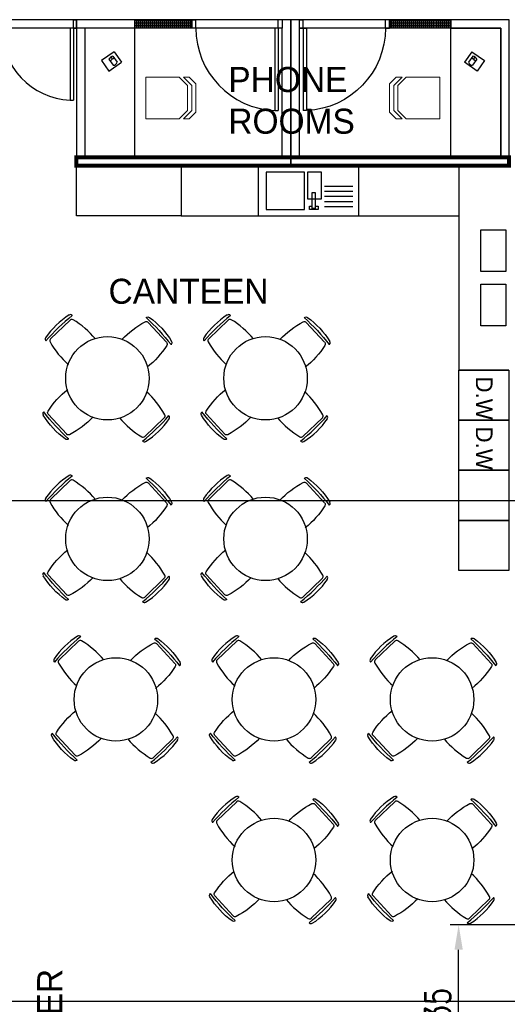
# Model space of a CAD drawing. Header units: millimetres. Extents: x -312551 to 250764, y -35891 to 59426.
# Tile 287 of 316: x 121143 to 126985, y 30176 to 41979. Entities that reach past the tile are written whole.
import ezdxf

# ---------------------------------------------------------------- set-up
doc = ezdxf.new("R2010")
doc.units = ezdxf.units.MM
doc.header["$LTSCALE"] = 2.5
for name, color, linetype in [('doors', 1, 'Continuous'), ('FO-00$0$SHELVES_COUNTERS', 1, 'Continuous'), ('FO-01- FURN$0$FURNITURE', 22, 'Continuous'), ('Furn-outline', 7, 'Continuous'), ('NF ARCH', 4, 'Continuous'), ('NF AS BUILT DIMS', 4, 'Continuous'), ('NF-AS BUILT', 7, 'Continuous'), ('NF-FURNITURE', 4, 'Continuous'), ('NF-GRIDS', 252, 'Continuous'), ('NF-TEXT', 1, 'Continuous'), ('REGUS-FURNITURE', 40, 'Continuous')]:
    doc.layers.add(name, color=color, linetype=linetype)
doc.styles.add('ROMANS', font='romans.shx', dxfattribs={"width": 0.8})
doc.dimstyles.new('100NFDIM', dxfattribs={"dimscale": 100, "dimtxt": 3, "dimasz": 3, "dimexe": 1, "dimexo": 1, "dimgap": 1, "dimtad": 1, "dimdec": 0, "dimdsep": 46, "dimtxsty": 'ROMANS', "dimcen": 3, "dimclrd": 4, "dimclre": 4, "dimclrt": 1, "dimaunit": 1, "dimadec": 0, "dimazin": 0, "dimtfac": 1, "dimtdec": 0, "dimtmove": 0, "dimatfit": 3, "dimfxl": 0, "dimtolj": 1, "dimarcsym": 0})

# ---------------------------------------------------------------- blocks, each defined once
blk = doc.blocks.new('*D80')
at = {"layer": 'Defpoints', "color": 0}
for p in [(126402, 31129), (127954, 31129), (127954, 28794)]:
    blk.add_point(p, dxfattribs=at)
at = {"layer": 'NF AS BUILT DIMS', "color": 4, "lineweight": -2}
for p, q in [((127854, 31129), (126302, 31129)), ((126402, 29094), (126402, 30829)), ((127854, 28794), (126302, 28794))]:
    blk.add_line(p, q, dxfattribs=at)
at = {"layer": 'NF AS BUILT DIMS', "color": 4}
for points in [[(126352, 30829), (126452, 30829), (126402, 31129)], [(126352, 29094), (126452, 29094), (126402, 28794)]]:
    blk.add_solid(points, dxfattribs=at)
at = {"layer": 'NF AS BUILT DIMS', "color": 1, "insert": (126152, 29962), "char_height": 300, "attachment_point": 5, "rotation": 90, "style": 'ROMANS'}
blk.add_mtext('\\A1;2335', dxfattribs=at)
blk = doc.blocks.new('Door')
at = {"layer": 'REGUS-FURNITURE'}
for p, q in [((0, 0), (0.1, 0)), ((0, 0), (0, -0.05)), ((0.1, 0), (0.1, -0.09)), ((0.1, -0.05), (0, -0.05)), ((0.1, -0.05), (1.09, -0.05)), ((0.1, -0.09), (1.09, -0.09)), ((1.09, -0.09), (1.09, -0.05)), ((0.1, -1.036), (0, -1.036)), ((0, -1.086), (0, -1.036)), ((0.1, -1.036), (0.1, -1.086)), ((0, -1.086), (0.1, -1.086))]:
    blk.add_line(p, q, dxfattribs=at)
blk.add_arc((0.1, -0.045), 0.991, 270, 357.3974, dxfattribs=at)
blk = doc.blocks.new('FO-01- FURN$0$CHAIR')
at = {"layer": 'FO-01- FURN$0$FURNITURE'}
for p, q in [((-164, 464), (-165, 464)), ((94, 182), (-138, 409)), ((150, 156), (150, 157))]:
    blk.add_line(p, q, dxfattribs=at)
for centre, radius, start, end in [((-143, 443), 30, 57.1635, 135.6325), ((376, -510), 1075, 120.7938, 139.6463), ((-159, 388), 30, 45.6325, 120.7938), ((-1844, -1567), 2636, 40.8445, 50.4206), ((-658, -355), 981, 34.1016, 57.1635), ((-836, 676), 1075, 311.6188, 330.4713), ((73, 161), 30, 330.4713, 45.6325), ((129, 178), 30, 315.6325, 34.1016)]:
    blk.add_arc(centre, radius, start, end, dxfattribs=at)
blk = doc.blocks.new('SINK')
at = {"layer": 'FO-00$0$SHELVES_COUNTERS', "color": 1}
for p, q in [((167488, 30257), (167488, 29657)), ((168414, 30257), (168414, 29657)), ((169614, 30257, 0), (169614, 29657, 0))]:
    blk.add_line(p, q, dxfattribs=at)
at = {"layer": 'FO-00$0$SHELVES_COUNTERS'}
for p, q in [((170820, 29657), (170820, 30257)), ((169209, 30010, 0), (169546, 30010, 0)), ((169209, 29951, 0), (169546, 29951, 0)), ((169209, 29890, 0), (169546, 29890, 0)), ((169209, 29829, 0), (169546, 29829, 0)), ((169209, 29767, 0), (169546, 29767, 0)), ((167488, 29657), (170820, 29657))]:
    blk.add_line(p, q, dxfattribs=at)
at = {"layer": 'FO-00$0$SHELVES_COUNTERS', "elevation": 0}
for points in [[(168510, 30180), (168510, 29731), (168966, 29731), (168966, 30180)], [(169003, 30177), (169003, 29860), (169172, 29860), (169172, 30177)], [(169061, 29742), (169061, 29936), (169096, 29936), (169096, 29742)]]:
    blk.add_lwpolyline(points, close=True, dxfattribs=at)
blk.add_lwpolyline([(169096, 29771), (169130, 29771), (169130, 29732), (169028, 29732), (169028, 29771), (169061, 29771)], dxfattribs=at)
blk = doc.blocks.new('FO-01- FURN$0$A$C41051455')
at = {"linetype": 'Continuous', "lineweight": 0}
for p in [(0, 500), (400, 0)]:
    blk.add_line(p, (0, 0), dxfattribs=at)
at = {"lineweight": 0}
for p, q in [((400, 500), (0, 500)), ((400, 500), (500, 400)), ((550, 400), (450, 500)), ((450, 500), (520, 500)), ((600, 420), (520, 500)), ((500, 400), (500, 100)), ((550, 100), (550, 400)), ((600, 80), (600, 420)), ((400, 0), (500, 100)), ((450, 0), (550, 100)), ((520, 0), (600, 80)), ((450, 0), (520, 0))]:
    blk.add_line(p, q, dxfattribs=at)
blk = doc.blocks.new('1800door')
for p, q in [((-865, 0), (-865, 864)), ((-825, 864), (-865, 864)), ((-825, 0), (-825, 864)), ((825, 0), (825, 864)), ((825, 864), (865, 864)), ((865, 0), (865, 864)), ((-865, 0), (-900, 0)), ((-865, 0), (-865, -100)), ((-865, 0), (-825, 0)), ((865, 0), (825, 0)), ((865, 0), (865, -100)), ((865, 0), (900, 0)), ((900, 0), (900, -100)), ((-900, 0), (-900, -100)), ((-865, -100), (-900, -100)), ((865, -100), (900, -100))]:
    blk.add_line(p, q)
for centre, start, end in [((-865, 0), 0, 87.3495), ((865, 0), 92.6505, 180)]:
    blk.add_arc(centre, 865, start, end)

msp = doc.modelspace()

# ---------------------------------------------------------------- hatches: boundary and pattern name
at = {"ltscale": 500000}
h = msp.add_hatch(dxfattribs=at)
h.set_pattern_fill('BRASS', color=170, scale=5, style=0)
h.paths.add_polyline_path([(126307.7, 41979.1), (125575.7, 41979.1), (125575.7, 41879.1), (126307.7, 41879.1)])
at = {"layer": 'NF ARCH'}
h = msp.add_hatch(dxfattribs=at)
h.set_pattern_fill('BRASS', color=170, scale=5, style=0)
h.paths.add_polyline_path([(123203.7, 41879.1), (123203.7, 41979.1), (122521.6, 41979.1), (122521.6, 41879.1)])

# ---------------------------------------------------------------- linework, layer by layer
at = {"ltscale": 500000}
for p, q in [((121821.6, 41979.1, 0), (119921.6, 41979.1, 0)), ((121921.6, 41879.1, 0), (120021.6, 41879.1, 0))]:
    msp.add_line(p, q, dxfattribs=at)
at = {"ltscale": 500000, "elevation": 0}
for points in [[(121821.6, 40229.2), (124389.7, 40229.2), (124389.7, 41979.1), (121821.6, 41979.1)], [(123203.7, 41879.1), (122521.6, 41879.1), (122521.6, 41979.1), (123203.7, 41979.1)], [(124389.7, 40229.2), (127007.8, 40229.1), (127007.8, 41979.1), (124389.7, 41979.1)], [(126307.7, 41879.1), (125575.7, 41879.1), (125575.7, 41979.1), (126307.7, 41979.1)], [(121921.6, 40329.2), (124289.7, 40329.2), (124289.7, 41879.1), (121921.6, 41879.1)], [(124489.7, 40329.2), (126907.8, 40329.1), (126907.8, 41879.1), (124489.7, 41879.1)]]:
    msp.add_lwpolyline(points, close=True, dxfattribs=at)
at = {"color": 10, "ltscale": 500000, "const_width": 50, "elevation": 0}
msp.add_lwpolyline([(127006.1, 40229.1), (121821.6, 40229.1), (121821.6, 40329.2), (127006.1, 40329.2)], close=True, dxfattribs=at)
at = {"layer": 'FO-00$0$SHELVES_COUNTERS'}
msp.add_line((126405.6, 39629.3), (126405.6, 37777.4), dxfattribs=at)
at = {"layer": 'FO-00$0$SHELVES_COUNTERS', "color": 1}
msp.add_line((127005.3, 37777.4, 0), (126405.3, 37777.4, 0), dxfattribs=at)
at = {"layer": 'FO-01- FURN$0$FURNITURE', "elevation": 0}
for points in [[(121921.6, 40329.2), (122521.6, 40329.2), (122521.6, 41879.1), (121921.6, 41879.1)], [(126907.8, 40329.2), (126307.8, 40329.2), (126307.7, 41879.1), (126907.7, 41879.1)]]:
    msp.add_lwpolyline(points, close=True, dxfattribs=at)
at = {"layer": 'FO-01- FURN$0$FURNITURE'}
for centre in [(122193.9, 37680.5), (124088.6, 37680.5), (122193.9, 35755.5), (124088.6, 35755.5), (122295.2, 33830.5), (124190, 33830.5), (126084.7, 33830.5), (124190, 31905.5), (126084.7, 31905.5)]:
    msp.add_circle(centre, 500, dxfattribs=at)
at = {"layer": 'Furn-outline', "color": 14}
for p, q in [((122273.6, 41595.1), (122121.5, 41489.1)), ((122273.6, 41595.1), (122361.4, 41469)), ((126558.6, 41595.1), (126470.7, 41469)), ((126558.6, 41595.1), (126710.6, 41489.1)), ((122121.5, 41489.1), (122209.4, 41363)), ((122209.4, 41363), (122361.4, 41469)), ((122210.9, 41507.6), (122262.3, 41433.8)), ((122236.8, 41531.6), (122253.9, 41507)), ((122260.1, 41541.9), (122311.6, 41468.1)), ((126622.7, 41363), (126470.7, 41469)), ((126572, 41541.9), (126520.6, 41468.1)), ((126621.3, 41507.6), (126569.8, 41433.8)), ((126595.3, 41531.6), (126578.2, 41507)), ((126710.6, 41489.1), (126622.7, 41363))]:
    msp.add_line(p, q, dxfattribs=at)
for centre, radius, start, end in [((122285.5, 41453), 92.5, 105.96549, 143.81478), ((122302.7, 41428.4), 92.5, 105.96549, 143.81478), ((122264.1, 41483.7), 50, 268.02024, 341.76003), ((126568, 41483.7), 50, 198.23997, 271.97976), ((126529.4, 41428.4), 92.5, 36.18522, 74.03451), ((126546.6, 41453), 92.5, 36.18522, 74.03451)]:
    msp.add_arc(centre, radius, start, end, dxfattribs=at)
at = {"layer": 'NF-FURNITURE'}
for points in [[(123075.8, 39629.3), (121821.6, 39629.3), (121821.6, 40229.2), (123075.8, 40229.2)], [(126967.6, 39461.9), (126967.6, 38961.9), (126667.6, 38961.9), (126667.6, 39461.9)], [(126967.6, 38807.8), (126967.6, 38307.8), (126667.6, 38307.8), (126667.6, 38807.8)]]:
    msp.add_lwpolyline(points, close=True, dxfattribs=at)
at = {"layer": 'NF-FURNITURE', "elevation": 0}
for points in [[(126405.6, 37777.4), (127005.6, 37777.4), (127005.6, 37177.4), (126405.6, 37177.4)], [(126405.6, 37177.4), (127005.6, 37177.4), (127005.6, 36577.4), (126405.6, 36577.4)], [(126405.6, 36577.4), (127005.6, 36577.4), (127005.6, 35977.4), (126405.6, 35977.4)], [(126405.6, 35977.4), (127005.6, 35977.4), (127005.6, 35377.4), (126405.6, 35377.4)]]:
    msp.add_lwpolyline(points, close=True, dxfattribs=at)
at = {"layer": 'NF-GRIDS'}
for p, q in [((164549.8, 36209.5), (84521.8, 36209.5)), ((128745.1, 30209.5), (84521.8, 30209.5))]:
    msp.add_line(p, q, dxfattribs=at)

# ---------------------------------------------------------------- block references
msp.add_blockref('SINK', (-44412.4, 9972.4))
at = {"layer": 'doors', "rotation": 180}
msp.add_blockref('1800door', (120921.6, 41879.1, 0), dxfattribs=at)
at = {"layer": 'FO-01- FURN$0$FURNITURE'}
for name, p, rotation in [('FO-01- FURN$0$A$C41051455', (122654.1, 40789.1, 0), 359.9979007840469), ('FO-01- FURN$0$CHAIR', (121925.9, 38279.2), 88.28156325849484), ('FO-01- FURN$0$CHAIR', (123820.7, 38279.2), 88.28156325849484), ('FO-01- FURN$0$CHAIR', (122461.8, 37081.8), 268.281563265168), ('FO-01- FURN$0$CHAIR', (124356.5, 37081.8), 268.281563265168), ('FO-01- FURN$0$CHAIR', (121925.9, 36354.1), 88.28156325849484), ('FO-01- FURN$0$CHAIR', (123820.7, 36354.1), 88.28156325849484), ('FO-01- FURN$0$CHAIR', (122461.8, 35156.8), 268.281563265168), ('FO-01- FURN$0$CHAIR', (124356.5, 35156.8), 268.281563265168), ('FO-01- FURN$0$CHAIR', (122027.3, 34429.1), 88.28156325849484), ('FO-01- FURN$0$CHAIR', (123922, 34429.1), 88.2815632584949), ('FO-01- FURN$0$CHAIR', (125816.8, 34429.1), 88.2815632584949), ('FO-01- FURN$0$CHAIR', (122563.2, 33231.8), 268.281563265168), ('FO-01- FURN$0$CHAIR', (124457.9, 33231.8), 268.2815632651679), ('FO-01- FURN$0$CHAIR', (126352.6, 33231.8), 268.2815632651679), ('FO-01- FURN$0$CHAIR', (123922, 32504.1), 88.28156325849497), ('FO-01- FURN$0$CHAIR', (125816.8, 32504.1), 88.28156325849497), ('FO-01- FURN$0$CHAIR', (124457.9, 31306.8), 268.2815632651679), ('FO-01- FURN$0$CHAIR', (126352.6, 31306.8), 268.2815632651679)]:
    msp.add_blockref(name, p, dxfattribs=dict(at, rotation=rotation))
at = {"layer": 'FO-01- FURN$0$FURNITURE', "xscale": -1}
for name, p, rotation in [('FO-01- FURN$0$A$C41051455', (126175.3, 40789.1, 0), 0.002099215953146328), ('FO-01- FURN$0$CHAIR', (122497.2, 38262), 268.2815632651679), ('FO-01- FURN$0$CHAIR', (124391.9, 38262), 268.2815632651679), ('FO-01- FURN$0$CHAIR', (121890.5, 37099), 88.2815632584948), ('FO-01- FURN$0$CHAIR', (123785.3, 37099), 88.2815632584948), ('FO-01- FURN$0$CHAIR', (122497.2, 36337), 268.2815632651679), ('FO-01- FURN$0$CHAIR', (124391.9, 36337), 268.2815632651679), ('FO-01- FURN$0$CHAIR', (121890.5, 35174), 88.2815632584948), ('FO-01- FURN$0$CHAIR', (123785.3, 35174), 88.2815632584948), ('FO-01- FURN$0$CHAIR', (122598.6, 34412), 268.2815632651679), ('FO-01- FURN$0$CHAIR', (124493.3, 34412), 268.2815632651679), ('FO-01- FURN$0$CHAIR', (126388, 34412), 268.2815632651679), ('FO-01- FURN$0$CHAIR', (121991.9, 33248.9), 88.2815632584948), ('FO-01- FURN$0$CHAIR', (123886.6, 33248.9), 88.2815632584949), ('FO-01- FURN$0$CHAIR', (125781.4, 33248.9), 88.2815632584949), ('FO-01- FURN$0$CHAIR', (124493.3, 32487), 268.2815632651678), ('FO-01- FURN$0$CHAIR', (126388, 32487), 268.2815632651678), ('FO-01- FURN$0$CHAIR', (123886.6, 31323.9), 88.2815632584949), ('FO-01- FURN$0$CHAIR', (125781.4, 31323.9), 88.2815632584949)]:
    msp.add_blockref(name, p, dxfattribs=dict(at, rotation=rotation))
at = {"layer": 'NF-AS BUILT', "yscale": 1000, "zscale": 1000}
for p, xscale, rotation in [((124289.7, 41979.1, 0), 1000, 270), ((124489.7, 41979.1, 0), -1000, 90)]:
    msp.add_blockref('Door', p, dxfattribs=dict(at, xscale=xscale, rotation=rotation))

# ---------------------------------------------------------------- texts
at = {"layer": 'NF-TEXT', "char_height": 300, "width": 2089.638, "attachment_point": 1}
for s, insert in [('PHONE \\PROOMS', (123642.5, 41412.4)), ('CANTEEN', (122207.7, 38873.6))]:
    msp.add_mtext(s, dxfattribs=dict(at, insert=insert))
at = {"layer": 'NF-TEXT', "width": 2089.638, "attachment_point": 1}
for s, insert, char_height, rotation in [('D.W', (126809.4, 37702.4, 0), 200, 270), ('D.W', (126809.4, 37102.4, 0), 200, 270), ('WATER', (121352.1, 29151.7, 0), 300, 90)]:
    msp.add_mtext(s, dxfattribs=dict(at, insert=insert, char_height=char_height, rotation=rotation))

# ---------------------------------------------------------------- dimensions: what is measured, and where the dimension line sits
at = {"layer": 'NF AS BUILT DIMS'}
dim = msp.add_linear_dim(base=(126402.3, 31129.1), p1=(127954.1, 28794.1), p2=(127954.1, 31129.1), angle=90, dimstyle='100NFDIM', dxfattribs=at)
dim.commit()
dim.dimension.update_dxf_attribs({"geometry": '*D80', "text_midpoint": (126152.3, 29961.6)})

doc.saveas('drawing.dxf')
